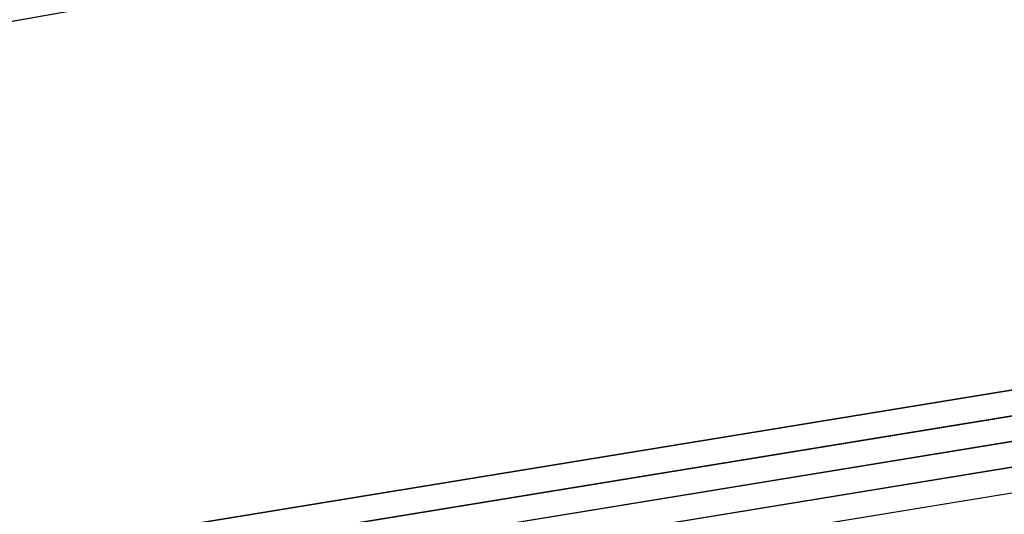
# Model space of a CAD drawing. Header units: metres. Extents: x -502 to 161, y -108 to 174.
# Tile 480 of 656: x -74.41 to -72.484, y -17.443 to -16.475. Entities that reach past the tile are written whole.
import ezdxf

# ---------------------------------------------------------------- set-up
doc = ezdxf.new("R2010")
doc.units = ezdxf.units.M
doc.header["$LTSCALE"] = 0.1
for name, color, linetype in [('BRI31-005.05-5p02-Koordinierung Lageplan 4. BA ZOB West 2022-06-15', 7, 'Continuous'), ('BRI31-005.06-5f07-Koordinierung Lageplan 4. BA ZOB Fernbusbahnh', 7, 'Continuous'), ('BRI32-005.02-5f05-Koordinierung Schemaplan 4 BA ZOB Teilbereich', 7, 'Continuous'), ('BRI32-005.03-5f06-Koordinierung Schemaplan 4 BA ZOB Teilbereich 2 Ost - Bahnhofsallee 2023-01-21', 7, 'Continuous')]:
    doc.layers.add(name, color=color, linetype=linetype)

msp = doc.modelspace()

# ---------------------------------------------------------------- linework, layer by layer
at = {"layer": 'BRI31-005.05-5p02-Koordinierung Lageplan 4. BA ZOB West 2022-06-15', "color": 6, "linetype": 'Continuous', "lineweight": 25, "true_color": 0xff00ff, "transparency": 33554687, "flags": 128}
msp.add_lwpolyline([(-174.3171, -29.4477), (-162.412, -31.2879), (-156.6285, -31.939), (-150.5203, -30.7574), (-138.7897, -28.5075), (-127.2296, -26.4376), (-126.0783, -26.2579), (-124.8448, -26.1177), (-119.3499, -24.9473), (-107.5433, -22.7374), (-95.7342, -20.4074), (-83.9188, -18.1575), (-72.2182, -16.0874), (-60.5345, -13.6272), (-54.8372, -12.4674), (-48.7444, -11.3378), (-36.7832, -9.8876), (-36.5634, -9.837), (-29.3955, -8.1979), (-25.0161, -7.8783), (-17.67, -7.4583), (-13.0906, -7.2783), (-12.8157, -7.2683)], dxfattribs=at)
at = {"layer": 'BRI31-005.05-5p02-Koordinierung Lageplan 4. BA ZOB West 2022-06-15', "color": 190, "linetype": 'Continuous', "lineweight": 35, "true_color": 0x7f00ff, "transparency": 33554687, "flags": 128}
for points in [[(-55.7007, -13.3634), (-59.4327, -13.9934), (-61.4087, -14.3464), (-62.2647, -14.4984), (-62.6667, -14.5974), (-62.8907, -14.7334), (-63.5967, -15.2334), (-64.4177, -15.8004), (-64.8657, -15.8864), (-69.7037, -16.7484), (-75.4637, -17.6884), (-81.7337, -18.6534), (-88.9077, -20.0034), (-93.6827, -20.7334), (-98.9647, -21.6334), (-104.5957, -22.9234), (-121.8907, -26.2934), (-126.8117, -27.2034), (-150.4477, -31.7134), (-157.1307, -33.0134), (-162.7687, -32.1234), (-174.7807, -30.4434), (-178.1477, -29.6134), (-179.1357, -29.4334)], [(-55.6927, -13.4124), (-59.4247, -14.0424), (-59.9157, -14.1304), (-61.3997, -14.3954), (-62.2547, -14.5474), (-62.6477, -14.6444), (-62.8637, -14.7754), (-63.5677, -15.2744), (-64.3977, -15.8474), (-64.8567, -15.9354), (-69.6957, -16.7974), (-75.4547, -17.7374), (-81.7247, -18.7024), (-88.8997, -20.0524), (-93.6747, -20.7824), (-98.9547, -21.6824)]]:
    msp.add_lwpolyline(points, dxfattribs=at)
at = {"layer": 'BRI31-005.05-5p02-Koordinierung Lageplan 4. BA ZOB West 2022-06-15', "color": 250, "linetype": 'Continuous', "lineweight": 25, "true_color": 0x333333, "transparency": 33554687, "flags": 128}
for points in [[(-55.6847, -13.4614), (-59.4167, -14.0914), (-59.9067, -14.1794), (-61.3907, -14.4444), (-62.2447, -14.5964), (-62.6287, -14.6914), (-62.8367, -14.8174), (-63.5387, -15.3154), (-64.3777, -15.8944), (-64.8477, -15.9844), (-69.6877, -16.8464), (-75.4457, -17.7864), (-81.7157, -18.7514), (-88.8917, -20.1014), (-93.6667, -20.8314), (-98.9447, -21.7314)], [(-55.6767, -13.5104), (-59.4087, -14.1404), (-59.8977, -14.2284), (-61.3817, -14.4934), (-62.2347, -14.6454), (-62.6097, -14.7384), (-62.8097, -14.8594), (-63.5097, -15.3564), (-64.3577, -15.9414), (-64.8387, -16.0334), (-69.6797, -16.8954), (-75.4367, -17.8354), (-81.7067, -18.8004), (-88.8837, -20.1504), (-93.6587, -20.8804), (-98.9347, -21.7804)]]:
    msp.add_lwpolyline(points, dxfattribs=at)
at = {"layer": 'BRI31-005.05-5p02-Koordinierung Lageplan 4. BA ZOB West 2022-06-15', "color": 116, "linetype": 'Continuous', "lineweight": 13, "true_color": 0x007f3f, "transparency": 33554687, "flags": 128}
for points in [[(-98.8977, -21.7234), (-93.6667, -20.8304), (-88.8927, -20.1004), (-81.7147, -18.7504), (-75.4437, -17.7854), (-69.6887, -16.8454), (-64.8477, -15.9844), (-64.3767, -15.8944), (-63.5377, -15.3154), (-62.8377, -14.8174), (-62.6297, -14.6924), (-62.2457, -14.5964), (-61.3907, -14.4444), (-59.9067, -14.1794), (-59.4177, -14.0904), (-55.6847, -13.4604)], [(-98.9347, -21.7804), (-93.6587, -20.8794), (-88.8847, -20.1494), (-81.7057, -18.7994), (-75.4347, -17.8344), (-69.6807, -16.8944), (-64.8387, -16.0334), (-64.3567, -15.9414), (-63.5087, -15.3564), (-62.8107, -14.8594), (-62.6107, -14.7394), (-62.2357, -14.6454), (-61.3817, -14.4934), (-59.8977, -14.2284), (-59.4097, -14.1394), (-55.6767, -13.5094)]]:
    msp.add_lwpolyline(points, dxfattribs=at)
at = {"layer": 'BRI31-005.05-5p02-Koordinierung Lageplan 4. BA ZOB West 2022-06-15', "color": 251, "linetype": 'Continuous', "lineweight": 13, "true_color": 0x5b5b5b, "transparency": 33554687, "flags": 128}
msp.add_lwpolyline([(-55.6687, -13.5594), (-59.4007, -14.1894), (-59.8887, -14.2774), (-61.3727, -14.5424), (-62.2247, -14.6944), (-62.5907, -14.7854), (-62.7827, -14.9014), (-63.4807, -15.3974), (-64.3377, -15.9884), (-64.8297, -16.0824), (-69.6717, -16.9444), (-75.4277, -17.8844), (-81.6977, -18.8494), (-88.8757, -20.1994), (-93.6507, -20.9294), (-98.8777, -21.8214)], dxfattribs=at)
at = {"layer": 'BRI31-005.06-5f07-Koordinierung Lageplan 4. BA ZOB Fernbusbahnh', "color": 190, "linetype": 'Continuous', "lineweight": 30, "true_color": 0x7f00ff, "transparency": 33554687, "flags": 128}
for points in [[(-55.7007, -13.3634), (-59.4327, -13.9934), (-61.4087, -14.3464), (-62.2647, -14.4984), (-62.6667, -14.5974), (-62.8907, -14.7334), (-63.5967, -15.2334), (-64.4177, -15.8004), (-64.8657, -15.8864), (-69.7037, -16.7484), (-75.4637, -17.6884), (-81.7337, -18.6534), (-88.9077, -20.0034), (-93.6827, -20.7334), (-98.9647, -21.6334), (-104.5957, -22.9234), (-121.8907, -26.2934), (-126.8117, -27.2034), (-150.4477, -31.7134), (-157.1307, -33.0134), (-162.7687, -32.1234), (-174.7807, -30.4434), (-178.1477, -29.6134), (-179.1357, -29.4334)], [(-55.6927, -13.4124), (-59.4247, -14.0424), (-59.9157, -14.1304), (-61.3997, -14.3954), (-62.2547, -14.5474), (-62.6477, -14.6444), (-62.8637, -14.7754), (-63.5677, -15.2744), (-64.3977, -15.8474), (-64.8567, -15.9354), (-69.6957, -16.7974), (-75.4547, -17.7374), (-81.7247, -18.7024), (-88.8997, -20.0524), (-93.6747, -20.7824), (-98.9547, -21.6824)]]:
    msp.add_lwpolyline(points, dxfattribs=at)
at = {"layer": 'BRI31-005.06-5f07-Koordinierung Lageplan 4. BA ZOB Fernbusbahnh', "color": 250, "linetype": 'Continuous', "lineweight": 20, "true_color": 0x333333, "transparency": 33554687, "flags": 128}
for points in [[(-55.6847, -13.4614), (-59.4167, -14.0914), (-59.9067, -14.1794), (-61.3907, -14.4444), (-62.2447, -14.5964), (-62.6287, -14.6914), (-62.8367, -14.8174), (-63.5387, -15.3154), (-64.3777, -15.8944), (-64.8477, -15.9844), (-69.6877, -16.8464), (-75.4457, -17.7864), (-81.7157, -18.7514), (-88.8917, -20.1014), (-93.6667, -20.8314), (-98.9447, -21.7314)], [(-55.6767, -13.5104), (-59.4087, -14.1404), (-59.8977, -14.2284), (-61.3817, -14.4934), (-62.2347, -14.6454), (-62.6097, -14.7384), (-62.8097, -14.8594), (-63.5097, -15.3564), (-64.3577, -15.9414), (-64.8387, -16.0334), (-69.6797, -16.8954), (-75.4367, -17.8354), (-81.7067, -18.8004), (-88.8837, -20.1504), (-93.6587, -20.8804), (-98.9347, -21.7804)]]:
    msp.add_lwpolyline(points, dxfattribs=at)
at = {"layer": 'BRI32-005.02-5f05-Koordinierung Schemaplan 4 BA ZOB Teilbereich', "color": 6, "linetype": 'Continuous', "lineweight": 25, "true_color": 0xff00ff, "transparency": 33554687, "flags": 128}
msp.add_lwpolyline([(-174.3171, -29.4477), (-162.412, -31.2879), (-156.6285, -31.939), (-150.5203, -30.7574), (-138.7897, -28.5075), (-127.2296, -26.4376), (-126.0783, -26.2579), (-124.8448, -26.1177), (-119.3499, -24.9473), (-107.5433, -22.7374), (-95.7342, -20.4074), (-83.9188, -18.1575), (-72.2182, -16.0874), (-60.5345, -13.6272), (-54.8372, -12.4674), (-48.7444, -11.3378), (-36.7832, -9.8876), (-36.5634, -9.837), (-29.3955, -8.1979), (-25.0161, -7.8783), (-17.67, -7.4583), (-13.0906, -7.2783), (-12.8157, -7.2683)], dxfattribs=at)
at = {"layer": 'BRI32-005.02-5f05-Koordinierung Schemaplan 4 BA ZOB Teilbereich', "color": 190, "linetype": 'Continuous', "lineweight": 35, "true_color": 0x7f00ff, "transparency": 33554687, "flags": 128}
for points in [[(-55.7007, -13.3634), (-59.4327, -13.9934), (-61.4087, -14.3464), (-62.2647, -14.4984), (-62.6667, -14.5974), (-62.8907, -14.7334), (-63.5967, -15.2334), (-64.4177, -15.8004), (-64.8657, -15.8864), (-69.7037, -16.7484), (-75.4637, -17.6884), (-81.7337, -18.6534), (-88.9077, -20.0034), (-93.6827, -20.7334), (-98.9647, -21.6334), (-104.5957, -22.9234), (-121.8907, -26.2934), (-126.8117, -27.2034), (-150.4477, -31.7134), (-157.1307, -33.0134), (-162.7687, -32.1234), (-174.7807, -30.4434), (-178.1477, -29.6134), (-179.1357, -29.4334)], [(-55.6927, -13.4124), (-59.4247, -14.0424), (-59.9157, -14.1304), (-61.3997, -14.3954), (-62.2547, -14.5474), (-62.6477, -14.6444), (-62.8637, -14.7754), (-63.5677, -15.2744), (-64.3977, -15.8474), (-64.8567, -15.9354), (-69.6957, -16.7974), (-75.4547, -17.7374), (-81.7247, -18.7024), (-88.8997, -20.0524), (-93.6747, -20.7824), (-98.9547, -21.6824)]]:
    msp.add_lwpolyline(points, dxfattribs=at)
at = {"layer": 'BRI32-005.02-5f05-Koordinierung Schemaplan 4 BA ZOB Teilbereich', "color": 250, "linetype": 'Continuous', "lineweight": 25, "true_color": 0x333333, "transparency": 33554687, "flags": 128}
for points in [[(-55.6847, -13.4614), (-59.4167, -14.0914), (-59.9067, -14.1794), (-61.3907, -14.4444), (-62.2447, -14.5964), (-62.6287, -14.6914), (-62.8367, -14.8174), (-63.5387, -15.3154), (-64.3777, -15.8944), (-64.8477, -15.9844), (-69.6877, -16.8464), (-75.4457, -17.7864), (-81.7157, -18.7514), (-88.8917, -20.1014), (-93.6667, -20.8314), (-98.9447, -21.7314)], [(-55.6767, -13.5104), (-59.4087, -14.1404), (-59.8977, -14.2284), (-61.3817, -14.4934), (-62.2347, -14.6454), (-62.6097, -14.7384), (-62.8097, -14.8594), (-63.5097, -15.3564), (-64.3577, -15.9414), (-64.8387, -16.0334), (-69.6797, -16.8954), (-75.4367, -17.8354), (-81.7067, -18.8004), (-88.8837, -20.1504), (-93.6587, -20.8804), (-98.9347, -21.7804)]]:
    msp.add_lwpolyline(points, dxfattribs=at)
at = {"layer": 'BRI32-005.02-5f05-Koordinierung Schemaplan 4 BA ZOB Teilbereich', "color": 116, "linetype": 'Continuous', "lineweight": 13, "true_color": 0x007f3f, "transparency": 33554687, "flags": 128}
for points in [[(-98.8977, -21.7234), (-93.6667, -20.8304), (-88.8927, -20.1004), (-81.7147, -18.7504), (-75.4437, -17.7854), (-69.6887, -16.8454), (-64.8477, -15.9844), (-64.3767, -15.8944), (-63.5377, -15.3154), (-62.8377, -14.8174), (-62.6297, -14.6924), (-62.2457, -14.5964), (-61.3907, -14.4444), (-59.9067, -14.1794), (-59.4177, -14.0904), (-55.6847, -13.4604)], [(-98.9347, -21.7804), (-93.6587, -20.8794), (-88.8847, -20.1494), (-81.7057, -18.7994), (-75.4347, -17.8344), (-69.6807, -16.8944), (-64.8387, -16.0334), (-64.3567, -15.9414), (-63.5087, -15.3564), (-62.8107, -14.8594), (-62.6107, -14.7394), (-62.2357, -14.6454), (-61.3817, -14.4934), (-59.8977, -14.2284), (-59.4097, -14.1394), (-55.6767, -13.5094)], [(-97.8377, -17.4674), (-97.1877, -21.0354), (-96.9687, -21.3424), (-96.6307, -21.4384), (-93.6507, -20.9284), (-88.8767, -20.1984), (-81.6967, -18.8484), (-75.4257, -17.8834), (-69.6727, -16.9434), (-64.8297, -16.0824), (-64.3367, -15.9884), (-63.4797, -15.3974), (-62.7837, -14.9014), (-62.5917, -14.7864), (-62.2257, -14.6944), (-61.3727, -14.5424), (-59.8887, -14.2774), (-59.4017, -14.1884), (-55.6687, -13.5584)]]:
    msp.add_lwpolyline(points, dxfattribs=at)
at = {"layer": 'BRI32-005.02-5f05-Koordinierung Schemaplan 4 BA ZOB Teilbereich', "color": 251, "linetype": 'Continuous', "lineweight": 13, "true_color": 0x5b5b5b, "transparency": 33554687, "flags": 128}
msp.add_lwpolyline([(-55.6687, -13.5594), (-59.4007, -14.1894), (-59.8887, -14.2774), (-61.3727, -14.5424), (-62.2247, -14.6944), (-62.5907, -14.7854), (-62.7827, -14.9014), (-63.4807, -15.3974), (-64.3377, -15.9884), (-64.8297, -16.0824), (-69.6717, -16.9444), (-75.4277, -17.8844), (-81.6977, -18.8494), (-88.8757, -20.1994), (-93.6507, -20.9294), (-98.8777, -21.8214)], dxfattribs=at)
at = {"layer": 'BRI32-005.03-5f06-Koordinierung Schemaplan 4 BA ZOB Teilbereich 2 Ost - Bahnhofsallee 2023-01-21', "color": 6, "linetype": 'Continuous', "lineweight": 20, "true_color": 0xff00ff, "transparency": 33554687, "flags": 128}
msp.add_lwpolyline([(-174.3171, -29.4477), (-162.412, -31.2879), (-156.6285, -31.939), (-150.5203, -30.7574), (-138.7897, -28.5075), (-127.2296, -26.4376), (-126.0783, -26.2579), (-124.8448, -26.1177), (-119.3499, -24.9473), (-107.5433, -22.7374), (-95.7342, -20.4074), (-83.9188, -18.1575), (-72.2182, -16.0874), (-60.5345, -13.6272), (-54.8372, -12.4674), (-48.7444, -11.3378), (-36.7832, -9.8876), (-36.5634, -9.837), (-29.3955, -8.1979), (-25.0161, -7.8783), (-17.67, -7.4583), (-13.0906, -7.2783), (-12.8157, -7.2683)], dxfattribs=at)
at = {"layer": 'BRI32-005.03-5f06-Koordinierung Schemaplan 4 BA ZOB Teilbereich 2 Ost - Bahnhofsallee 2023-01-21', "color": 190, "linetype": 'Continuous', "lineweight": 30, "true_color": 0x7f00ff, "transparency": 33554687, "flags": 128}
for points in [[(-55.7007, -13.3634), (-59.4327, -13.9934), (-61.4087, -14.3464), (-62.2647, -14.4984), (-62.6667, -14.5974), (-62.8907, -14.7334), (-63.5967, -15.2334), (-64.4177, -15.8004), (-64.8657, -15.8864), (-69.7037, -16.7484), (-75.4637, -17.6884), (-81.7337, -18.6534), (-88.9077, -20.0034), (-93.6827, -20.7334), (-98.9647, -21.6334), (-104.5957, -22.9234), (-121.8907, -26.2934), (-126.8117, -27.2034), (-150.4477, -31.7134), (-157.1307, -33.0134), (-162.7687, -32.1234), (-174.7807, -30.4434), (-178.1477, -29.6134), (-179.1357, -29.4334)], [(-55.6927, -13.4124), (-59.4247, -14.0424), (-59.9157, -14.1304), (-61.3997, -14.3954), (-62.2547, -14.5474), (-62.6477, -14.6444), (-62.8637, -14.7754), (-63.5677, -15.2744), (-64.3977, -15.8474), (-64.8567, -15.9354), (-69.6957, -16.7974), (-75.4547, -17.7374), (-81.7247, -18.7024), (-88.8997, -20.0524), (-93.6747, -20.7824), (-98.9547, -21.6824)]]:
    msp.add_lwpolyline(points, dxfattribs=at)
at = {"layer": 'BRI32-005.03-5f06-Koordinierung Schemaplan 4 BA ZOB Teilbereich 2 Ost - Bahnhofsallee 2023-01-21', "color": 250, "linetype": 'Continuous', "lineweight": 20, "true_color": 0x333333, "transparency": 33554687, "flags": 128}
for points in [[(-55.6847, -13.4614), (-59.4167, -14.0914), (-59.9067, -14.1794), (-61.3907, -14.4444), (-62.2447, -14.5964), (-62.6287, -14.6914), (-62.8367, -14.8174), (-63.5387, -15.3154), (-64.3777, -15.8944), (-64.8477, -15.9844), (-69.6877, -16.8464), (-75.4457, -17.7864), (-81.7157, -18.7514), (-88.8917, -20.1014), (-93.6667, -20.8314), (-98.9447, -21.7314)], [(-55.6767, -13.5104), (-59.4087, -14.1404), (-59.8977, -14.2284), (-61.3817, -14.4934), (-62.2347, -14.6454), (-62.6097, -14.7384), (-62.8097, -14.8594), (-63.5097, -15.3564), (-64.3577, -15.9414), (-64.8387, -16.0334), (-69.6797, -16.8954), (-75.4367, -17.8354), (-81.7067, -18.8004), (-88.8837, -20.1504), (-93.6587, -20.8804), (-98.9347, -21.7804)]]:
    msp.add_lwpolyline(points, dxfattribs=at)
at = {"layer": 'BRI32-005.03-5f06-Koordinierung Schemaplan 4 BA ZOB Teilbereich 2 Ost - Bahnhofsallee 2023-01-21', "color": 116, "linetype": 'Continuous', "lineweight": 9, "true_color": 0x007f3f, "transparency": 33554687, "flags": 128}
for points in [[(-98.8977, -21.7234), (-93.6667, -20.8304), (-88.8927, -20.1004), (-81.7147, -18.7504), (-75.4437, -17.7854), (-69.6887, -16.8454), (-64.8477, -15.9844), (-64.3767, -15.8944), (-63.5377, -15.3154), (-62.8377, -14.8174), (-62.6297, -14.6924), (-62.2457, -14.5964), (-61.3907, -14.4444), (-59.9067, -14.1794), (-59.4177, -14.0904), (-55.6847, -13.4604)], [(-98.9347, -21.7804), (-93.6587, -20.8794), (-88.8847, -20.1494), (-81.7057, -18.7994), (-75.4347, -17.8344), (-69.6807, -16.8944), (-64.8387, -16.0334), (-64.3567, -15.9414), (-63.5087, -15.3564), (-62.8107, -14.8594), (-62.6107, -14.7394), (-62.2357, -14.6454), (-61.3817, -14.4934), (-59.8977, -14.2284), (-59.4097, -14.1394), (-55.6767, -13.5094)], [(-97.8377, -17.4674), (-97.1877, -21.0354), (-96.9687, -21.3424), (-96.6307, -21.4384), (-93.6507, -20.9284), (-88.8767, -20.1984), (-81.6967, -18.8484), (-75.4257, -17.8834), (-69.6727, -16.9434), (-64.8297, -16.0824), (-64.3367, -15.9884), (-63.4797, -15.3974), (-62.7837, -14.9014), (-62.5917, -14.7864), (-62.2257, -14.6944), (-61.3727, -14.5424), (-59.8887, -14.2774), (-59.4017, -14.1884), (-55.6687, -13.5584)]]:
    msp.add_lwpolyline(points, dxfattribs=at)
at = {"layer": 'BRI32-005.03-5f06-Koordinierung Schemaplan 4 BA ZOB Teilbereich 2 Ost - Bahnhofsallee 2023-01-21', "color": 251, "linetype": 'Continuous', "lineweight": 9, "true_color": 0x5b5b5b, "transparency": 33554687, "flags": 128}
msp.add_lwpolyline([(-55.6687, -13.5594), (-59.4007, -14.1894), (-59.8887, -14.2774), (-61.3727, -14.5424), (-62.2247, -14.6944), (-62.5907, -14.7854), (-62.7827, -14.9014), (-63.4807, -15.3974), (-64.3377, -15.9884), (-64.8297, -16.0824), (-69.6717, -16.9444), (-75.4277, -17.8844), (-81.6977, -18.8494), (-88.8757, -20.1994), (-93.6507, -20.9294), (-98.8777, -21.8214)], dxfattribs=at)

doc.saveas('drawing.dxf')
